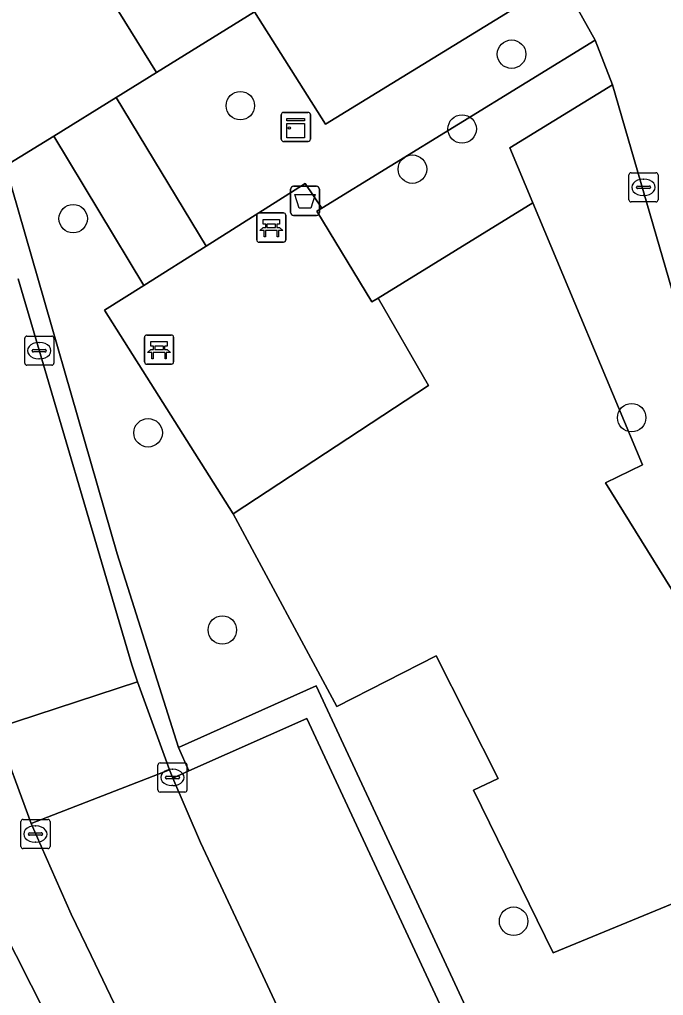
# Model space of a CAD drawing. Extents: x 158455 to 159797, y 387218 to 388672.
# Drawn here: x 159043.29 to 159065.4, y 387998.63 to 388032.12 of the extents above; entities that cross this region are included whole.
import ezdxf

# ---------------------------------------------------------------- set-up
doc = ezdxf.new("R2010")
doc.units = 0
for name, color, linetype in [('IMGEO_Afvalbak', 7, 'Continuous'), ('IMGEO_Bank', 7, 'Continuous'), ('IMGEO_Boom', 7, 'Continuous'), ('IMGEO_Erf', 7, 'Continuous'), ('IMGEO_Groenvoorziening', 7, 'Continuous'), ('IMGEO_Kast', 7, 'Continuous'), ('IMGEO_Kolk', 7, 'Continuous'), ('IMGEO_Parkeervlak_open', 7, 'Continuous'), ('IMGEO_Rijbaan_lokaal_open', 7, 'Continuous'), ('IMGEO_Voetpad_open', 7, 'Continuous')]:
    doc.layers.add(name, color=color, linetype=linetype)

msp = doc.modelspace()

# ---------------------------------------------------------------- linework, layer by layer
at = {"layer": 'IMGEO_Afvalbak'}
for p, q in [((159052.597, 388025.499), (159052.597, 388026.299)), ((159052.597, 388026.299), (159052.597, 388025.499)), ((159052.697, 388026.399), (159053.487, 388026.399)), ((159053.487, 388026.399), (159052.697, 388026.399)), ((159053.587, 388026.299), (159053.587, 388025.499)), ((159053.587, 388025.499), (159053.587, 388026.299)), ((159053.487, 388025.399), (159052.697, 388025.399)), ((159052.697, 388025.399), (159053.487, 388025.399))]:
    msp.add_line(p, q, dxfattribs=at)
msp.add_lwpolyline([(159052.74, 388026.113), (159053.444, 388026.113), (159053.295, 388025.643), (159052.889, 388025.643), (159052.74, 388026.113)], dxfattribs=at)
for centre, start, end in [((159052.697, 388026.299), 90, 180), ((159052.697, 388026.299), 90, 180), ((159053.487, 388026.299), 0, 90), ((159053.487, 388026.299), 360, 90), ((159052.697, 388025.499), 180, 270), ((159052.697, 388025.499), 180, 270), ((159053.487, 388025.499), 270, 0), ((159053.487, 388025.499), 270, 0)]:
    msp.add_arc(centre, 0.1, start, end, dxfattribs=at)
at = {"layer": 'IMGEO_Bank'}
for p, q in [((159051.434, 388024.558), (159051.434, 388025.399)), ((159051.434, 388025.399), (159051.434, 388024.558)), ((159051.509, 388025.483), (159052.35, 388025.483)), ((159052.35, 388025.483), (159051.509, 388025.483)), ((159052.434, 388025.408), (159052.434, 388024.567)), ((159052.434, 388024.567), (159052.434, 388025.408)), ((159052.131, 388024.881), (159051.738, 388024.881)), ((159051.743, 388024.989), (159051.743, 388025.095)), ((159051.787, 388025.095), (159051.787, 388024.989)), ((159052.075, 388025.101), (159051.793, 388025.101)), ((159051.793, 388024.983), (159052.075, 388024.983)), ((159052.081, 388024.989), (159052.081, 388025.095)), ((159052.125, 388025.095), (159052.125, 388024.989)), ((159052.359, 388024.483), (159051.518, 388024.483)), ((159051.518, 388024.483), (159052.359, 388024.483)), ((159047.582, 388020.371), (159047.582, 388021.212)), ((159047.582, 388021.212), (159047.582, 388020.371)), ((159047.657, 388021.296), (159048.498, 388021.296)), ((159048.498, 388021.296), (159047.657, 388021.296)), ((159048.582, 388021.221), (159048.582, 388020.38)), ((159048.582, 388020.38), (159048.582, 388021.221)), ((159047.891, 388020.802), (159047.891, 388020.908)), ((159047.935, 388020.908), (159047.935, 388020.802)), ((159048.223, 388020.914), (159047.941, 388020.914)), ((159048.229, 388020.802), (159048.229, 388020.908)), ((159048.273, 388020.908), (159048.273, 388020.802)), ((159048.279, 388020.694), (159047.886, 388020.694)), ((159047.941, 388020.796), (159048.223, 388020.796)), ((159048.507, 388020.296), (159047.666, 388020.296)), ((159047.666, 388020.296), (159048.507, 388020.296))]:
    msp.add_line(p, q, dxfattribs=at)
for points in [[(159051.737, 388025.101), (159051.651, 388025.101), (159051.651, 388025.262), (159052.214, 388025.262), (159052.214, 388025.101), (159052.131, 388025.101)], [(159051.681, 388024.881), (159051.539, 388024.881), (159051.651, 388024.983), (159051.737, 388024.983)], [(159051.731, 388024.874), (159051.731, 388024.667), (159051.688, 388024.667), (159051.688, 388024.874)], [(159052.131, 388024.983), (159052.214, 388024.983), (159052.326, 388024.881), (159052.187, 388024.881)], [(159052.181, 388024.874), (159052.181, 388024.667), (159052.137, 388024.667), (159052.137, 388024.874)], [(159047.885, 388020.914), (159047.799, 388020.914), (159047.799, 388021.075), (159048.362, 388021.075), (159048.362, 388020.914), (159048.279, 388020.914)], [(159047.829, 388020.694), (159047.687, 388020.694), (159047.799, 388020.796), (159047.885, 388020.796)], [(159047.879, 388020.687), (159047.879, 388020.48), (159047.836, 388020.48), (159047.836, 388020.687)], [(159048.279, 388020.796), (159048.362, 388020.796), (159048.474, 388020.694), (159048.335, 388020.694)], [(159048.329, 388020.687), (159048.329, 388020.48), (159048.285, 388020.48), (159048.285, 388020.687)]]:
    msp.add_lwpolyline(points, dxfattribs=at)
for centre, radius, start, end in [((159051.512, 388025.405), 0.0779, 92.4484, 184.2845), ((159051.512, 388025.405), 0.0779, 92.4484, 184.2845), ((159052.356, 388025.405), 0.0779, 2.4484, 94.2845), ((159052.356, 388025.405), 0.0779, 2.4484, 94.2845), ((159051.681, 388024.874), 0.00671, 2.8957, 87.1043), ((159051.738, 388024.874), 0.00671, 92.8957, 177.1043), ((159051.736, 388025.094), 0.00671, 2.8957, 87.1043), ((159051.736, 388024.99), 0.00671, 272.8957, 357.1043), ((159051.793, 388025.094), 0.00671, 92.8957, 177.1043), ((159051.793, 388024.99), 0.00671, 182.8957, 267.1043), ((159052.075, 388025.094), 0.00671, 2.8957, 87.1043), ((159052.075, 388024.99), 0.00671, 272.8957, 357.1043), ((159052.132, 388025.094), 0.00671, 92.8957, 177.1043), ((159052.132, 388024.99), 0.00671, 182.8957, 267.1043), ((159052.13, 388024.874), 0.00671, 2.8957, 87.1043), ((159052.187, 388024.874), 0.00671, 92.8957, 177.1043), ((159051.512, 388024.561), 0.0779, 182.4484, 274.2845), ((159051.512, 388024.561), 0.0779, 182.4484, 274.2845), ((159052.356, 388024.561), 0.0779, 272.4484, 4.2845), ((159052.356, 388024.561), 0.0779, 272.4484, 4.2845), ((159047.66, 388021.218), 0.0779, 92.4484, 184.2845), ((159047.66, 388021.218), 0.0779, 92.4484, 184.2845), ((159048.504, 388021.218), 0.0779, 2.4484, 94.2845), ((159048.504, 388021.218), 0.0779, 2.4484, 94.2845), ((159047.884, 388020.907), 0.00671, 2.8957, 87.1043), ((159047.941, 388020.907), 0.00671, 92.8957, 177.1043), ((159048.223, 388020.907), 0.00671, 2.8957, 87.1043), ((159048.28, 388020.907), 0.00671, 92.8957, 177.1043), ((159047.829, 388020.687), 0.00671, 2.8957, 87.1043), ((159047.886, 388020.687), 0.00671, 92.8957, 177.1043), ((159047.884, 388020.803), 0.00671, 272.8957, 357.1043), ((159047.941, 388020.803), 0.00671, 182.8957, 267.1043), ((159048.223, 388020.803), 0.00671, 272.8957, 357.1043), ((159048.28, 388020.803), 0.00671, 182.8957, 267.1043), ((159048.278, 388020.687), 0.00671, 2.8957, 87.1043), ((159048.335, 388020.687), 0.00671, 92.8957, 177.1043), ((159047.66, 388020.374), 0.0779, 182.4484, 274.2845), ((159047.66, 388020.374), 0.0779, 182.4484, 274.2845), ((159048.504, 388020.374), 0.0779, 272.4484, 4.2845), ((159048.504, 388020.374), 0.0779, 272.4484, 4.2845)]:
    msp.add_arc(centre, radius, start, end, dxfattribs=at)
at = {"layer": 'IMGEO_Boom'}
for centre in [(159060.186, 388030.932), (159050.873, 388029.165), (159058.488, 388028.366), (159056.782, 388026.987), (159045.132, 388025.289), (159064.311, 388018.459), (159047.705, 388017.94), (159050.254, 388011.175), (159060.255, 388001.181)]:
    msp.add_circle(centre, 0.489, dxfattribs=at)
at = {"layer": 'IMGEO_Erf'}
msp.add_lwpolyline([(159027.042, 388021), (159029.959, 388015.31), (159032.821, 388009.727), (159035.683, 388004.145), (159037.808, 388000), (159038.545, 387998.562), (159041.407, 387992.978), (159043.088, 387989.699), (159044.134, 387990.235), (159045.315, 387987.932), (159048.177, 387982.349), (159051.038, 387976.766), (159053.955, 387971.076), (159055.7, 387971.878), (159057.059, 387972.566), (159043.175, 388000), (159030.768, 388024.265), (159007.416, 388017.524)], dxfattribs=at)
at = {"layer": 'IMGEO_Groenvoorziening'}
for points in [[(159063.055, 388031.412), (159062.476, 388032.457), (159061.897, 388033.503), (159053.795, 388028.529), (159051.356, 388032.387), (159047.99, 388030.304), (159046.611, 388029.45), (159049.697, 388024.344), (159053.095, 388026.49), (159053.669, 388025.648)], [(159069.875, 388008.436), (159063.653, 388029.878), (159060.128, 388027.713), (159060.918, 388025.826), (159064.679, 388016.841), (159063.412, 388016.228), (159068.003, 388008.833), (159068.344, 388008.455), (159068.836, 388008.229), (159069.377, 388008.222)], [(159042.81, 388027.097), (159046.638, 388013.783), (159048.748, 388007.145), (159053.478, 388009.256), (159057.79, 388000), (159060.035, 387995.179), (159070.749, 388000), (159072.646, 388000.854), (159071.35, 388003.324), (159071.15, 388004.018), (159061.62, 388000.096), (159058.875, 388005.681), (159059.727, 388006.084), (159057.599, 388010.283), (159054.19, 388008.544), (159050.624, 388015.16), (159046.212, 388022.144), (159047.563, 388022.997), (159044.466, 388028.122)], [(159069.875, 388008.436), (159069.377, 388008.222), (159068.836, 388008.229), (159068.344, 388008.455), (159068.003, 388008.833), (159063.412, 388016.228), (159064.679, 388016.841), (159060.918, 388025.826), (159055.603, 388022.564), (159057.332, 388019.566), (159050.624, 388015.16), (159054.19, 388008.544), (159057.599, 388010.283), (159059.727, 388006.084), (159058.875, 388005.681), (159061.62, 388000.096), (159071.15, 388004.018)]]:
    msp.add_lwpolyline(points, close=True, dxfattribs=at)
at = {"layer": 'IMGEO_Kast'}
for p, q in [((159052.353, 388028.936), (159053.194, 388028.936)), ((159053.194, 388028.936), (159052.353, 388028.936)), ((159052.278, 388028.011), (159052.278, 388028.852)), ((159052.278, 388028.852), (159052.278, 388028.011)), ((159053.278, 388028.861), (159053.278, 388028.02)), ((159053.278, 388028.02), (159053.278, 388028.861)), ((159053.203, 388027.936), (159052.362, 388027.936)), ((159052.362, 388027.936), (159053.203, 388027.936))]:
    msp.add_line(p, q, dxfattribs=at)
for points in [[(159052.473, 388028.726), (159053.073, 388028.726), (159053.073, 388028.641), (159052.473, 388028.641), (159052.473, 388028.726)], [(159052.473, 388028.551), (159053.073, 388028.551), (159053.073, 388028.062), (159052.473, 388028.062), (159052.473, 388028.551)]]:
    msp.add_lwpolyline(points, dxfattribs=at)
msp.add_circle((159052.557, 388028.4), 0.0377, dxfattribs=at)
for centre, start, end in [((159052.356, 388028.858), 92.4484, 184.2845), ((159052.356, 388028.858), 92.4484, 184.2845), ((159053.2, 388028.858), 2.4484, 94.2845), ((159053.2, 388028.858), 2.4484, 94.2845), ((159052.356, 388028.014), 182.4484, 274.2845), ((159052.356, 388028.014), 182.4484, 274.2845), ((159053.2, 388028.014), 272.4484, 4.2845), ((159053.2, 388028.014), 272.4484, 4.2845)]:
    msp.add_arc(centre, 0.0779, start, end, dxfattribs=at)
at = {"layer": 'IMGEO_Kolk'}
for p, q in [((159064.216, 388025.938), (159064.216, 388026.79)), ((159064.291, 388026.864), (159065.143, 388026.864)), ((159064.704, 388026.644), (159064.729, 388026.644)), ((159065.217, 388026.79), (159065.217, 388025.938)), ((159064.475, 388026.358), (159064.475, 388026.37)), ((159064.913, 388026.321), (159064.515, 388026.321)), ((159064.518, 388026.407), (159064.916, 388026.407)), ((159064.959, 388026.37), (159064.959, 388026.358)), ((159064.727, 388026.084), (159064.702, 388026.084)), ((159065.143, 388025.864), (159064.291, 388025.864)), ((159043.467, 388020.332), (159043.467, 388021.184)), ((159043.542, 388021.258), (159044.394, 388021.258)), ((159044.468, 388021.184), (159044.468, 388020.332)), ((159043.955, 388021.038), (159043.98, 388021.038)), ((159043.726, 388020.752), (159043.726, 388020.764)), ((159044.164, 388020.715), (159043.766, 388020.715)), ((159043.769, 388020.801), (159044.167, 388020.801)), ((159044.21, 388020.764), (159044.21, 388020.752)), ((159044.394, 388020.258), (159043.542, 388020.258)), ((159043.978, 388020.478), (159043.953, 388020.478)), ((159048.039, 388005.688), (159048.039, 388006.54)), ((159048.114, 388006.614), (159048.966, 388006.614)), ((159049.04, 388006.54), (159049.04, 388005.688)), ((159048.298, 388006.108), (159048.298, 388006.12)), ((159048.341, 388006.157), (159048.739, 388006.157)), ((159048.527, 388006.394), (159048.552, 388006.394)), ((159048.782, 388006.12), (159048.782, 388006.108)), ((159048.736, 388006.071), (159048.338, 388006.071)), ((159048.55, 388005.834), (159048.525, 388005.834)), ((159048.966, 388005.614), (159048.114, 388005.614)), ((159043.336, 388003.746), (159043.336, 388004.598)), ((159043.411, 388004.672), (159044.263, 388004.672)), ((159043.824, 388004.452), (159043.849, 388004.452)), ((159044.337, 388004.598), (159044.337, 388003.746)), ((159043.595, 388004.166), (159043.595, 388004.178)), ((159044.033, 388004.129), (159043.635, 388004.129)), ((159043.638, 388004.215), (159044.036, 388004.215)), ((159044.079, 388004.178), (159044.079, 388004.166)), ((159043.847, 388003.892), (159043.822, 388003.892)), ((159044.263, 388003.672), (159043.411, 388003.672))]:
    msp.add_line(p, q, dxfattribs=at)
for points in [[(159064.216, 388025.938), (159064.216, 388026.79)], [(159064.291, 388026.864), (159065.143, 388026.864)], [(159065.217, 388026.79), (159065.217, 388025.938)], [(159065.143, 388025.864), (159064.291, 388025.864)], [(159043.467, 388020.332), (159043.467, 388021.184)], [(159043.542, 388021.258), (159044.394, 388021.258)], [(159044.468, 388021.184), (159044.468, 388020.332)], [(159044.394, 388020.258), (159043.542, 388020.258)], [(159048.039, 388005.688), (159048.039, 388006.54)], [(159048.114, 388006.614), (159048.966, 388006.614)], [(159049.04, 388006.54), (159049.04, 388005.688)], [(159048.966, 388005.614), (159048.114, 388005.614)], [(159043.336, 388003.746), (159043.336, 388004.598)], [(159043.411, 388004.672), (159044.263, 388004.672)], [(159044.337, 388004.598), (159044.337, 388003.746)], [(159044.263, 388003.672), (159043.411, 388003.672)]]:
    msp.add_lwpolyline(points, dxfattribs=at)
for centre, radius, start, end in [((159064.293, 388026.788), 0.0765, 91.552, 178.448), ((159064.293, 388026.788), 0.0765, 91.552, 178.448), ((159065.141, 388026.788), 0.0765, 1.552, 88.448), ((159065.141, 388026.788), 0.0765, 1.552, 88.448), ((159064.515, 388026.367), 0.0403, 85.8775, 175.7526), ((159064.512, 388026.357), 0.0366, 178.938, 274.7102), ((159064.916, 388026.364), 0.043, 264.8664, 352.4533), ((159064.92, 388026.369), 0.0386, 1.7309, 96.639), ((159064.293, 388025.94), 0.0765, 181.552, 268.448), ((159064.293, 388025.94), 0.0765, 181.552, 268.448), ((159065.141, 388025.94), 0.0765, 271.552, 358.448), ((159065.141, 388025.94), 0.0765, 271.552, 358.448), ((159043.544, 388021.182), 0.0765, 91.552, 178.448), ((159043.544, 388021.182), 0.0765, 91.552, 178.448), ((159044.392, 388021.182), 0.0765, 1.552, 88.448), ((159044.392, 388021.182), 0.0765, 1.552, 88.448), ((159043.766, 388020.761), 0.0403, 85.8775, 175.7526), ((159043.763, 388020.751), 0.0366, 178.938, 274.7102), ((159044.167, 388020.758), 0.043, 264.8664, 352.4533), ((159044.171, 388020.763), 0.0386, 1.7309, 96.639), ((159043.544, 388020.334), 0.0765, 181.552, 268.448), ((159043.544, 388020.334), 0.0765, 181.552, 268.448), ((159044.392, 388020.334), 0.0765, 271.552, 358.448), ((159044.392, 388020.334), 0.0765, 271.552, 358.448), ((159048.116, 388006.538), 0.0765, 91.552, 178.448), ((159048.116, 388006.538), 0.0765, 91.552, 178.448), ((159048.964, 388006.538), 0.0765, 1.552, 88.448), ((159048.964, 388006.538), 0.0765, 1.552, 88.448), ((159048.338, 388006.117), 0.0403, 85.8775, 175.7526), ((159048.743, 388006.119), 0.0386, 1.7309, 96.639), ((159048.335, 388006.107), 0.0366, 178.938, 274.7102), ((159048.739, 388006.114), 0.043, 264.8664, 352.4533), ((159048.116, 388005.69), 0.0765, 181.552, 268.448), ((159048.116, 388005.69), 0.0765, 181.552, 268.448), ((159048.964, 388005.69), 0.0765, 271.552, 358.448), ((159048.964, 388005.69), 0.0765, 271.552, 358.448), ((159043.413, 388004.596), 0.0765, 91.552, 178.448), ((159043.413, 388004.596), 0.0765, 91.552, 178.448), ((159044.261, 388004.596), 0.0765, 1.552, 88.448), ((159044.261, 388004.596), 0.0765, 1.552, 88.448), ((159043.635, 388004.175), 0.0403, 85.8775, 175.7526), ((159043.632, 388004.165), 0.0366, 178.938, 274.7102), ((159044.036, 388004.172), 0.043, 264.8664, 352.4533), ((159044.04, 388004.177), 0.0386, 1.7309, 96.639), ((159043.413, 388003.748), 0.0765, 181.552, 268.448), ((159043.413, 388003.748), 0.0765, 181.552, 268.448), ((159044.261, 388003.748), 0.0765, 271.552, 358.448), ((159044.261, 388003.748), 0.0765, 271.552, 358.448)]:
    msp.add_arc(centre, radius, start, end, dxfattribs=at)
for centre, major_axis, ratio, start_param, end_param in [((159064.703, 388026.364), (-0.387, 0.002), 0.722429, 4.712389, 7.853982), ((159064.728, 388026.364), (-0.39, 0.002), 0.717154, 1.570796, 4.712389), ((159043.954, 388020.758), (-0.387, 0.002), 0.722429, 4.712389, 7.853982), ((159043.979, 388020.758), (-0.39, 0.002), 0.717154, 1.570796, 4.712389), ((159048.526, 388006.114), (-0.387, 0.002), 0.722429, 4.712389, 7.853982), ((159048.551, 388006.114), (-0.39, 0.002), 0.717154, 1.570796, 4.712389), ((159043.823, 388004.172), (-0.387, 0.002), 0.722429, 4.712389, 7.853982), ((159043.848, 388004.172), (-0.39, 0.002), 0.717154, 1.570796, 4.712389)]:
    msp.add_ellipse(centre, major_axis=major_axis, ratio=ratio, start_param=start_param, end_param=end_param, dxfattribs=at)
at = {"layer": 'IMGEO_Parkeervlak_open'}
msp.add_lwpolyline([(159053.155, 388008.142), (159049.109, 388006.336), (159048.551, 388006.087), (159049.502, 388003.886), (159051.32, 388000), (159054.997, 387992.136), (159059.644, 387994.21), (159056.948, 388000)], close=True, dxfattribs=at)
at = {"layer": 'IMGEO_Rijbaan_lokaal_open'}
for points in [[(159061.641, 388084.638), (159055.901, 388083.01), (159058.71, 388072.714), (159059.049, 388071.471), (159064.778, 388052.577), (159060.647, 388051.386), (159060.765, 388050.98), (159059.986, 388050.752), (159061.435, 388045.743), (159048.23, 388037.531), (159051.356, 388032.387), (159053.795, 388028.529), (159061.897, 388033.503), (159062.476, 388032.457), (159066.145, 388033.716), (159076.928, 388036.874), (159075.986, 388040.282), (159074.579, 388039.888)], [(159047.336, 388009.395), (159042.481, 388007.8), (159043.688, 388004.531), (159048.436, 388006.373)]]:
    msp.add_lwpolyline(points, close=True, dxfattribs=at)
for points in [[(159038.397, 388021.269), (159042, 388009.314), (159042.481, 388007.8), (159047.336, 388009.395), (159047.147, 388009.98), (159043.241, 388023.229)], [(159062.264, 387977.834), (159062.104, 387978.096), (159055.389, 387991.241), (159055.2, 387991.702), (159054.997, 387992.136), (159051.32, 388000), (159049.502, 388003.886), (159048.551, 388006.087), (159048.436, 388006.373), (159043.688, 388004.531), (159045.063, 388001.423), (159045.747, 388000), (159049.307, 387992.587), (159052.377, 387986.378), (159057.958, 387975.428), (159061.964, 387967.43), (159063.788, 387963.79), (159065.891, 387959.471)]]:
    msp.add_lwpolyline(points, dxfattribs=at)
at = {"layer": 'IMGEO_Voetpad_open'}
for points in [[(159044.852, 388035.43), (159045.345, 388034.565), (159047.99, 388030.304), (159051.356, 388032.387), (159048.23, 388037.531)], [(159044.466, 388028.122), (159046.611, 388029.45), (159047.99, 388030.304), (159045.345, 388034.565), (159041.02, 388033.321), (159042.81, 388027.097)], [(159066.145, 388033.716), (159062.476, 388032.457), (159063.055, 388031.412), (159063.653, 388029.878), (159069.875, 388008.436), (159071.15, 388004.018), (159071.35, 388003.324), (159072.646, 388000.854), (159072.962, 388000.252), (159073.095, 388000), (159076.201, 388001.612), (159074.45, 388005.028)], [(159053.669, 388025.648), (159053.497, 388025.543), (159055.384, 388022.429), (159055.603, 388022.564), (159060.918, 388025.826), (159060.128, 388027.713), (159063.653, 388029.878), (159063.055, 388031.412)], [(159044.466, 388028.122), (159047.563, 388022.997), (159049.697, 388024.344), (159046.611, 388029.45)], [(159053.669, 388025.648), (159053.095, 388026.49), (159049.697, 388024.344), (159047.563, 388022.997), (159046.212, 388022.144), (159050.624, 388015.16), (159057.332, 388019.566), (159055.603, 388022.564), (159055.384, 388022.429), (159053.497, 388025.543)]]:
    msp.add_lwpolyline(points, close=True, dxfattribs=at)
for points in [[(159043.241, 388023.229), (159047.147, 388009.98), (159047.336, 388009.395), (159048.436, 388006.373), (159048.551, 388006.087), (159049.109, 388006.336), (159048.748, 388007.145), (159046.638, 388013.783), (159042.81, 388027.097)], [(159030.752, 388025.095), (159030.419, 388024.999), (159030.768, 388024.265), (159043.175, 388000), (159057.059, 387972.566), (159055.7, 387971.878), (159056.398, 387970.519), (159056.458, 387970.401), (159057.795, 387967.794), (159062.731, 387958.17), (159064.604, 387954.178), (159066.213, 387950.202), (159067.591, 387946.141), (159063.933, 387944.776), (159064.629, 387936.913), (159065.045, 387933.171), (159065.221, 387931.589), (159066.921, 387916.292), (159067.066, 387914.988), (159071.584, 387915.491), (159073.122, 387900.782), (159075.691, 387901.078), (159076.455, 387901.166), (159074.77, 387918.283)], [(159064.613, 387958.782), (159062.488, 387963.148), (159060.668, 387966.781), (159061.964, 387967.43), (159057.958, 387975.428), (159052.377, 387986.378), (159049.307, 387992.587), (159045.747, 388000), (159045.063, 388001.423), (159043.688, 388004.531), (159042.481, 388007.8), (159042, 388009.314), (159038.397, 388021.269)], [(159060.322, 387994.563), (159072.403, 388000), (159072.962, 388000.252), (159072.646, 388000.854), (159070.749, 388000), (159060.035, 387995.179), (159057.79, 388000), (159053.478, 388009.256), (159048.748, 388007.145), (159049.109, 388006.336), (159053.155, 388008.142), (159056.948, 388000), (159059.644, 387994.21), (159054.997, 387992.136), (159055.2, 387991.702)]]:
    msp.add_lwpolyline(points, dxfattribs=at)

doc.saveas('drawing.dxf')
